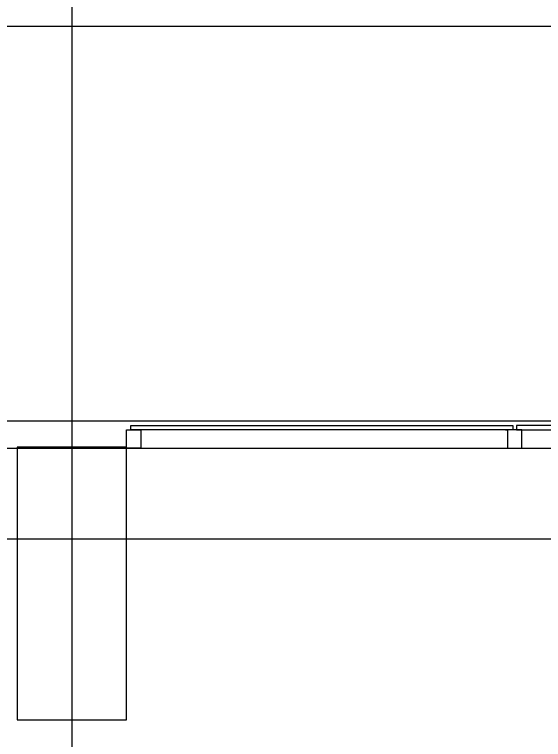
# Model space of a CAD drawing. Extents: x -264205 to -263659, y -1242401 to -1242060.
# Drawn here: x -263848.783 to -263845.874, y -1242089.06 to -1242085.072 of the extents above; entities that cross this region are included whole.
import ezdxf

# ---------------------------------------------------------------- set-up
doc = ezdxf.new("R2010")
doc.units = 0
for name, color, linetype in [('OBRUBNIKY_KOMUNIKACIE_PROJEKT', 7, 'Continuous'), ('OSI_STAVBY_KFA', 7, 'Continuous'), ('RAM_NA_TLAC_12xA4_1-250', 7, 'Continuous'), ('SITUACIA_DSP_2D', 7, 'Continuous')]:
    doc.layers.add(name, color=color, linetype=linetype)

msp = doc.modelspace()

# ---------------------------------------------------------------- linework, layer by layer
at = {"layer": 'OBRUBNIKY_KOMUNIKACIE_PROJEKT'}
msp.add_line((-263894.9678, -1242087.3072), (-263808.9678, -1242087.3072), dxfattribs=at)
at = {"layer": 'OSI_STAVBY_KFA'}
for p, q in [((-263848.4678, -1242083.2372), (-263848.4678, -1242246.7072)), ((-263792.6528, -1242087.9572), (-263911.5228, -1242087.9572))]:
    msp.add_line(p, q, dxfattribs=at)
at = {"layer": 'RAM_NA_TLAC_12xA4_1-250'}
msp.add_lwpolyline([(-263980.2898, -1242085.136), (-263770.2898, -1242085.136), (-263770.2898, -1242307.886), (-263980.2898, -1242307.886)], close=True, dxfattribs=at)
at = {"layer": 'SITUACIA_DSP_2D'}
for p, q in [((-263894.9678, -1242087.3072), (-263808.9678, -1242087.3072)), ((-263848.1427, -1242087.3323), (-263846.0427, -1242087.3323)), ((-263848.1427, -1242087.3573), (-263848.1427, -1242087.3323)), ((-263846.0427, -1242087.3323), (-263846.0427, -1242087.3573)), ((-263843.9227, -1242087.3323), (-263846.0227, -1242087.3323)), ((-263846.0227, -1242087.3323), (-263846.0227, -1242087.3573)), ((-263848.1677, -1242087.4573), (-263848.1677, -1242087.3573)), ((-263848.1677, -1242087.3573), (-263848.1277, -1242087.3573)), ((-263846.0427, -1242087.3573), (-263848.1427, -1242087.3573)), ((-263848.1277, -1242087.3573), (-263848.0877, -1242087.3573)), ((-263848.0877, -1242087.3573), (-263848.0877, -1242087.4573)), ((-263846.0827, -1242087.3573), (-263846.0727, -1242087.3573)), ((-263845.9927, -1242087.3573), (-263846.0827, -1242087.3573)), ((-263846.0727, -1242087.3573), (-263846.0727, -1242087.4573)), ((-263846.0227, -1242087.3573), (-263843.9227, -1242087.3573)), ((-263845.9927, -1242087.4573), (-263845.9927, -1242087.3573)), ((-263894.5809, -1242087.4572), (-263809.3546, -1242087.4572)), ((-263848.1677, -1242087.4523), (-263848.7677, -1242087.4523)), ((-263848.7677, -1242087.4523), (-263848.7677, -1242088.9523)), ((-263848.1677, -1242088.9523), (-263848.1677, -1242087.4523)), ((-263848.0877, -1242087.4573), (-263848.1677, -1242087.4573)), ((-263846.0727, -1242087.4573), (-263845.9927, -1242087.4573)), ((-263848.7677, -1242088.9523), (-263848.1677, -1242088.9523))]:
    msp.add_line(p, q, dxfattribs=at)

doc.saveas('drawing.dxf')
